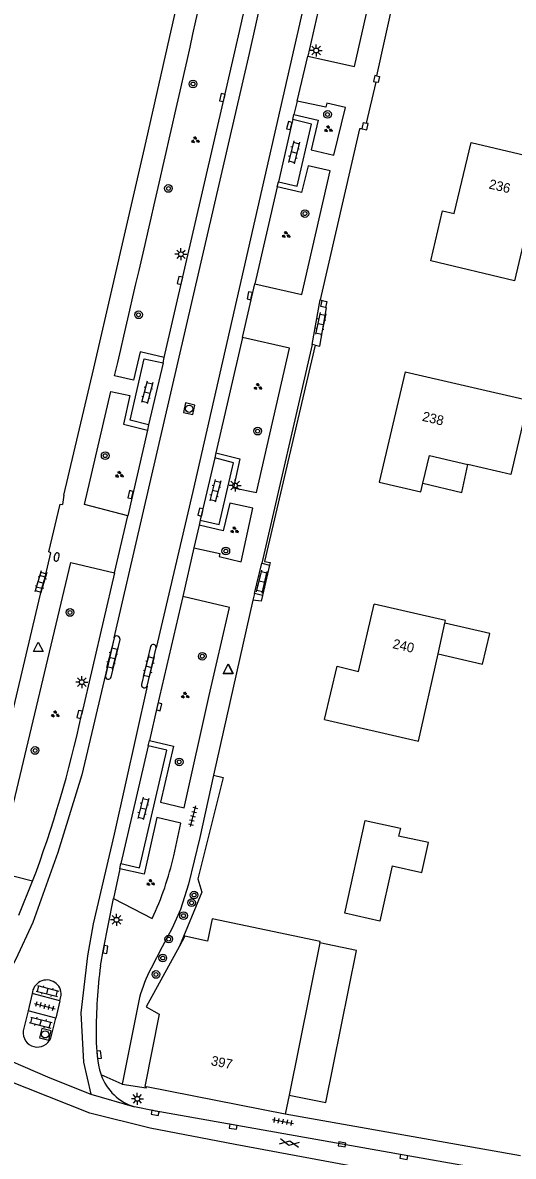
# Model space of a CAD drawing. Extents: x 131000 to 133014, y 396499 to 399001.
# Drawn here: x 131235.1 to 131286.1, y 396584.6 to 396702.6 of the extents above; entities that cross this region are included whole.
import ezdxf

# ---------------------------------------------------------------- set-up
doc = ezdxf.new("R2010")
doc.units = 0
for name, color, linetype in [('gg-afsc-erfafscheiding', 7, 'Continuous'), ('gg-afsc-hekwerk', 7, 'Continuous'), ('gg-afsc-muur', 7, 'Continuous'), ('gg-anno-huisnummerreeks BGT', 7, 'Continuous'), ('gg-bbg-gedigitaliseerde bebouwing', 7, 'Continuous'), ('gg-bbg-hoofdgebouw', 7, 'Continuous'), ('gg-bbg-luifel en loopbrug', 7, 'Continuous'), ('gg-knt-verharding', 7, 'Continuous'), ('gg-knt-verharding nz', 7, 'Continuous'), ('gt-grn-weggrens', 7, 'Continuous'), ('gt-symb-boom', 7, 'Continuous'), ('gt-symb-brandkraan', 7, 'Continuous'), ('gt-symb-gesloten verharding', 7, 'Continuous'), ('gt-symb-groenvak', 7, 'Continuous'), ('gt-symb-klinker verharding', 7, 'Continuous'), ('gt-symb-kolk', 7, 'Continuous'), ('gt-symb-lichtmast', 7, 'Continuous'), ('gt-symb-rioolschacht', 7, 'Continuous'), ('gt-symb-tegel verharding', 7, 'Continuous'), ('gt-symb-waterafsluiter', 7, 'Continuous')]:
    doc.layers.add(name, color=color, linetype=linetype)

# ---------------------------------------------------------------- blocks, each defined once
blk = doc.blocks.new('gt0-BOOM')
at = {"layer": 'gt-symb-boom'}
for radius in [0.4, 0.2]:
    blk.add_circle((0, 0), radius, dxfattribs=at)
blk = doc.blocks.new('gt0-GRVAK')
at = {"layer": 'gt-symb-groenvak'}
for p, q in [((-0.11, 0.19), (-0.23, 0.24)), ((-0.18, 0.15), (0.09, 0.15)), ((-0.09, 0.21), (-0.16, 0.32)), ((-0.05, 0.21), (-0.05, 0.39)), ((0, 0.21), (0.06, 0.32)), ((0.02, 0.19), (0.13, 0.24)), ((0.26, -0.05), (0.2, 0.06)), ((0.3, -0.05), (0.3, 0.13)), ((0.35, -0.05), (0.41, 0.06)), ((-0.24, -0.23), (-0.36, -0.18)), ((-0.32, -0.26), (-0.05, -0.26)), ((-0.23, -0.21), (-0.29, -0.09)), ((-0.18, -0.2), (-0.18, -0.02)), ((-0.14, -0.21), (-0.07, -0.09)), ((-0.12, -0.23), (0, -0.18)), ((0.24, -0.07), (0.12, -0.02)), ((0.17, -0.11), (0.44, -0.11)), ((0.37, -0.07), (0.49, -0.02))]:
    blk.add_line(p, q, dxfattribs=at)
blk = doc.blocks.new('gt0-KOLK')
at = {"layer": 'gt-symb-kolk'}
blk.add_lwpolyline([(0, 0), (0.38, 0), (0.38, 0.4), (-0.38, 0.4), (-0.38, 0), (0, 0)], dxfattribs=at)
blk = doc.blocks.new('gt0-KL1')
at = {"layer": 'gt-symb-klinker verharding'}
for p, q in [((-1.15, 0.3), (1.15, 0.3)), ((-1, -0.3), (-1, 0.3)), ((-0.5, 0.3), (-0.5, 0.45)), ((0, -0.3), (0, 0.3)), ((0.5, 0.3), (0.5, 0.45)), ((1, -0.3), (1, 0.3)), ((-1.15, -0.3), (1.15, -0.3)), ((-0.5, -0.45), (-0.5, -0.3)), ((0.5, -0.45), (0.5, -0.3))]:
    blk.add_line(p, q, dxfattribs=at)
blk = doc.blocks.new('gt0-LMAST')
at = {"layer": 'gt-symb-lichtmast'}
for p, q in [((-0.18, 0.17), (-0.45, 0.44)), ((-0.01, 0.25), (-0.01, 0.62)), ((0.17, 0.17), (0.44, 0.44)), ((-0.26, 0), (-0.63, 0)), ((-0.18, -0.18), (-0.45, -0.45)), ((-0.01, -0.25), (-0.01, -0.63)), ((0.44, -0.45), (0.17, -0.18)), ((0.24, 0), (0.62, 0))]:
    blk.add_line(p, q, dxfattribs=at)
blk.add_circle((-0.01, 0), 0.25, dxfattribs=at)
blk = doc.blocks.new('gt0-TEG1')
at = {"layer": 'gt-symb-tegel verharding'}
for p, q in [((-1.12, 0), (1.12, 0)), ((-0.9, -0.25), (-0.9, 0.25)), ((-0.45, -0.25), (-0.45, 0.25)), ((0, -0.25), (0, 0.25)), ((0.45, -0.25), (0.45, 0.25)), ((0.9, -0.25), (0.9, 0.25))]:
    blk.add_line(p, q, dxfattribs=at)
blk = doc.blocks.new('gt0-WAFSL')
at = {"layer": 'gt-symb-waterafsluiter'}
for p, q in [((-0.5, -0.33), (0, 0.67)), ((0, 0.67), (0.5, -0.33)), ((0.5, -0.33), (-0.5, -0.33))]:
    blk.add_line(p, q, dxfattribs=at)
blk = doc.blocks.new('gt0-RS')
at = {"layer": 'gt-symb-rioolschacht'}
blk.add_lwpolyline([(-0.5, -0.5), (0.5, -0.5), (0.5, 0.5), (-0.5, 0.5)], close=True, dxfattribs=at)
blk.add_circle((0, 0), 0.375, dxfattribs=at)
blk = doc.blocks.new('gt0-BR')
at = {"layer": 'gt-symb-brandkraan'}
for centre, radius, start, end in [((-0.24, 0), 0.206, 107.5669, 252.4331), ((0.6, -2.66), 3, 106.892, 107.5669), ((0, -0.69), 0.938, 73.108, 106.892), ((-0.6, -2.66), 3, 72.4331, 73.108), ((0.24, 0), 0.206, 287.567, 72.4331), ((0.6, 2.66), 3, 252.4331, 253.108), ((0, 0.69), 0.938, 253.108, 286.8921), ((-0.6, 2.66), 3, 286.8921, 287.567)]:
    blk.add_arc(centre, radius, start, end, dxfattribs=at)
blk = doc.blocks.new('gt0-GESVH1')
at = {"layer": 'gt-symb-gesloten verharding'}
for p, q in [((-0.99, -0.26), (0.01, 0.24)), ((0.01, -0.26), (-0.99, 0.24)), ((0.01, 0.24), (1.01, -0.26)), ((1.01, 0.24), (0.01, -0.26))]:
    blk.add_line(p, q, dxfattribs=at)

msp = doc.modelspace()

# ---------------------------------------------------------------- linework, layer by layer
at = {"layer": 'gg-afsc-erfafscheiding'}
for p, q in [((131266.03, 396673.74), (131266.24, 396673.67)), ((131265.52, 396669.02), (131265.99, 396668.91)), ((131237.43, 396644.89), (131236.85, 396645.06)), ((131237.08, 396643.7), (131236.49, 396643.84)), ((131259.02, 396642.48), (131254.94, 396624.28)), ((131259.88, 396642.4), (131259.02, 396642.48))]:
    msp.add_line(p, q, dxfattribs=at)
for points in [[(131239.37, 396653.41), (131242.48, 396666.62), (131247.74, 396689.48), (131250.13, 396700.03)], [(131270.38, 396691.52), (131270.11, 396691.53), (131266.03, 396673.74)], [(131265.52, 396669.02), (131260.24, 396646.52), (131260.82, 396646.42)], [(131237.43, 396644.89), (131238, 396647.43), (131237.79, 396647.52)], [(131227.6, 396604.31), (131231.55, 396620.47), (131235.45, 396636.8), (131237.08, 396643.7)], [(131254.94, 396624.28), (131255.92, 396624.06), (131253.3, 396613.52), (131253.73, 396612.11), (131251.38, 396606.5)]]:
    msp.add_lwpolyline(points, dxfattribs=at)
at = {"layer": 'gg-afsc-hekwerk'}
for p, q in [((131275.87, 396715.2), (131271.88, 396697.01)), ((131271.8, 396696.38), (131270.82, 396692.1)), ((131260.82, 396646.42), (131260.75, 396646.14)), ((131260.75, 396646.14), (131260.02, 396642.99)), ((131236.85, 396645.06), (131236.49, 396643.84)), ((131260.02, 396642.99), (131259.88, 396642.4))]:
    msp.add_line(p, q, dxfattribs=at)
msp.add_lwpolyline([(131265.99, 396668.91), (131266.7, 396672.91), (131266.59, 396672.93)], dxfattribs=at)
at = {"layer": 'gg-afsc-muur'}
for points in [[(131271.88, 396697.01), (131271.7, 396697.05), (131271.57, 396696.43), (131271.8, 396696.38)], [(131271.88, 396697.01), (131272.2, 396696.95), (131272.07, 396696.33), (131271.8, 396696.38)], [(131270.38, 396691.52), (131270.52, 396692.17), (131270.82, 396692.1)], [(131270.38, 396691.52), (131270.88, 396691.41), (131271.02, 396692.06), (131270.82, 396692.1)], [(131266.59, 396672.93), (131266.1, 396673.04), (131266.24, 396673.67)], [(131266.24, 396673.67), (131266.73, 396673.56), (131266.59, 396672.93)]]:
    msp.add_lwpolyline(points, dxfattribs=at)
at = {"layer": 'gg-bbg-gedigitaliseerde bebouwing'}
for p, q in [((131278.29, 396636.9), (131279, 396640.1)), ((131276.25, 396627.83), (131278.29, 396636.9)), ((131266.47, 396630.09), (131276.25, 396627.83))]:
    msp.add_line(p, q, dxfattribs=at)
for points in [[(131281.73, 396690.09), (131289.22, 396688.31), (131286.23, 396675.71), (131277.53, 396677.77)], [(131287.57, 396662.79), (131285.86, 396655.56), (131281.39, 396656.61)], [(131276.7, 396654.65), (131277.39, 396657.55), (131281.39, 396656.61)], [(131272.16, 396654.78), (131276.49, 396653.76), (131276.7, 396654.65)], [(131279, 396640.1), (131279.06, 396640.36), (131271.65, 396642.08)]]:
    msp.add_lwpolyline(points, dxfattribs=at)
at = {"layer": 'gg-bbg-hoofdgebouw'}
for p, q in [((131274.86, 396666.23), (131272.16, 396654.78)), ((131274.86, 396666.23), (131287.68, 396663.29)), ((131265.99, 396606.84), (131262.8, 396591.02)), ((131262.4, 396589.04), (131247.96, 396591.88)), ((131262.8, 396591.02), (131262.4, 396589.04))]:
    msp.add_line(p, q, dxfattribs=at)
for points in [[(131277.53, 396677.77), (131278.75, 396682.97), (131279.98, 396682.72), (131281.73, 396690.09)], [(131266.47, 396630.09), (131267.8, 396635.63), (131270.03, 396635.08), (131271.65, 396642.08)], [(131265.99, 396606.84), (131266.02, 396607), (131254.78, 396609.34), (131254.31, 396607.04), (131251.95, 396607.54), (131251.38, 396606.5)], [(131251.38, 396606.5), (131247.91, 396600.21), (131249.29, 396599.45), (131247.8, 396591.91), (131247.96, 396591.88)]]:
    msp.add_lwpolyline(points, dxfattribs=at)
at = {"layer": 'gg-bbg-luifel en loopbrug'}
for points in [[(131276.7, 396654.65), (131280.75, 396653.69), (131281.39, 396656.61)], [(131278.29, 396636.9), (131282.93, 396635.83), (131283.67, 396639.02), (131279, 396640.1)], [(131273.51, 396614.85), (131272.24, 396609.12), (131268.58, 396609.93), (131270.71, 396619.58), (131274.37, 396618.78), (131274.19, 396617.96)], [(131273.51, 396614.85), (131276.6, 396614.17), (131277.29, 396617.28), (131274.19, 396617.96)], [(131262.8, 396591.02), (131266.61, 396590.25), (131269.8, 396606.07), (131265.99, 396606.84)]]:
    msp.add_lwpolyline(points, dxfattribs=at)
at = {"layer": 'gg-knt-verharding'}
for p, q in [((131266.92, 396708.74), (131264.73, 396699.06)), ((131263.62, 396694.39), (131264.73, 396699.06)), ((131263.62, 396694.39), (131263.3, 396693.02)), ((131263.18, 396692.47), (131263.3, 396693.02)), ((131261.56, 396685.49), (131259.23, 396675.38)), ((131261.56, 396685.49), (131261.68, 396686.01)), ((131257.96, 396669.8), (131259.23, 396675.38)), ((131265.2, 396669.07), (131266.03, 396673.74)), ((131257.96, 396669.8), (131255.17, 396657.8)), ((131265.2, 396669.07), (131259.94, 396646.33)), ((131265.52, 396669.02), (131265.2, 396669.07)), ((131249.68, 396667.19), (131249.8, 396667.72)), ((131249.68, 396667.19), (131248.18, 396660.71)), ((131248.18, 396660.71), (131248.05, 396660.16)), ((131248.05, 396660.16), (131246, 396651.27)), ((131255.05, 396657.28), (131253.54, 396650.8)), ((131255.17, 396657.8), (131255.05, 396657.28)), ((131239.37, 396653.41), (131239.21, 396652.45)), ((131244.62, 396645.32), (131246, 396651.27)), ((131253.42, 396650.28), (131252.87, 396647.93)), ((131253.54, 396650.8), (131253.42, 396650.28)), ((131252.87, 396647.93), (131251.73, 396642.86)), ((131259.19, 396643.17), (131259.94, 396646.33)), ((131259.94, 396646.33), (131260.75, 396646.14)), ((131244.62, 396645.32), (131241.2, 396630.56)), ((131237.08, 396643.7), (131237.43, 396644.89)), ((131259.19, 396643.17), (131259.02, 396642.48)), ((131260.02, 396642.99), (131259.19, 396643.17)), ((131244.58, 396638.57), (131243.68, 396634.62)), ((131244.27, 396634.48), (131245.21, 396638.4)), ((131248.37, 396637.68), (131247.44, 396633.72)), ((131248.03, 396633.54), (131248.95, 396637.55)), ((131248.12, 396627.35), (131248.26, 396627.88)), ((131248.12, 396627.35), (131245.28, 396615.09)), ((131254.94, 396624.28), (131253.49, 396617.81)), ((131245.18, 396614.56), (131244.54, 396611.48)), ((131245.18, 396614.56), (131245.28, 396615.09)), ((131234.68, 396609.73), (131236.1, 396613.25)), ((131244.54, 396611.48), (131248.56, 396609.37)), ((131236.07, 396601.57), (131235.65, 396599.78)), ((131238.95, 396600.83), (131236.07, 396601.57)), ((131238.95, 396600.83), (131238.53, 396599.03)), ((131238.95, 396600.83), (131239.09, 396601.4)), ((131247.22, 396601.15), (131245.42, 396592.16)), ((131235.65, 396599.78), (131235.14, 396597.69)), ((131238.53, 396599.03), (131235.65, 396599.78)), ((131238, 396596.94), (131238.53, 396599.03)), ((131243.06, 396593.65), (131243.23, 396593.11)), ((131286.87, 396584.69), (131262.4, 396589.04))]:
    msp.add_line(p, q, dxfattribs=at)
for points in [[(131250.13, 396700.03), (131252.42, 396710.18), (131253.86, 396716.79), (131255.75, 396726.13), (131256.73, 396731.5), (131257.66, 396736.88)], [(131264.73, 396699.06), (131269.6, 396697.99), (131272.44, 396710.57), (131270.07, 396711.06), (131269.43, 396708.22), (131266.92, 396708.74)], [(131249.8, 396667.72), (131256.04, 396694.71), (131257.65, 396701.64), (131259.21, 396708.57)], [(131263.3, 396693.02), (131265.81, 396692.42), (131265.09, 396689.32), (131267.46, 396688.76), (131268.67, 396693.74), (131266.71, 396694.18), (131266.61, 396693.76), (131263.62, 396694.39)], [(131261.68, 396686.01), (131263.62, 396685.56), (131265.13, 396692), (131263.18, 396692.47)], [(131263.18, 396692.47), (131263.01, 396691.8), (131261.68, 396686.01)], [(131259.23, 396675.38), (131264.12, 396674.29), (131267.08, 396687.16), (131264.76, 396687.68), (131264.07, 396684.89), (131261.56, 396685.49)], [(131255.17, 396657.8), (131257.67, 396657.2), (131257, 396654.19), (131259.4, 396653.68), (131262.83, 396668.71), (131257.96, 396669.8)], [(131249.8, 396667.72), (131247.3, 396668.33), (131246.62, 396665.38), (131244.64, 396665.83)], [(131248.18, 396660.71), (131246.26, 396661.21), (131247.71, 396667.6), (131249.68, 396667.19)], [(131246, 396651.27), (131241.5, 396652.45), (131244.25, 396664.21), (131246.23, 396663.77), (131245.57, 396660.8), (131248.05, 396660.16)], [(131253.54, 396650.8), (131255.52, 396650.37), (131257.02, 396656.78), (131255.05, 396657.28)], [(131237.79, 396647.52), (131238.96, 396652.49), (131239.21, 396652.45)], [(131252.87, 396647.93), (131255.6, 396647.34), (131255.53, 396647.04), (131257.8, 396646.47), (131259.02, 396652.05), (131256.63, 396652.59), (131255.92, 396649.69), (131253.42, 396650.28)], [(131236.1, 396613.25), (131232.4, 396614.21), (131240.08, 396646.42), (131244.62, 396645.32)], [(131248.26, 396627.88), (131250.76, 396627.32), (131249.41, 396621.49), (131251.87, 396620.89), (131254.47, 396632.57), (131256.61, 396641.73), (131251.73, 396642.86)], [(131251.73, 396642.86), (131249.07, 396631.44), (131248.26, 396627.88)], [(131245.28, 396615.09), (131247.24, 396614.66), (131250.08, 396626.89), (131248.12, 396627.35)], [(131250.8, 396615.91), (131251.52, 396619.3), (131249.04, 396619.89), (131247.7, 396614.01), (131245.18, 396614.56)], [(131253.49, 396617.81), (131252.31, 396612.97), (131251.49, 396610.33), (131250.62, 396608.38), (131249.58, 396606.43), (131248.44, 396604.2)], [(131243.17, 396604.45), (131243.49, 396606.2), (131244.54, 396611.48)], [(131245.42, 396592.16), (131247.93, 396591.76), (131247.96, 396591.88)], [(131285.96, 396582.8), (131274.76, 396584.77), (131248.74, 396589.39), (131246.72, 396589.78)], [(131285.73, 396580.7), (131271.92, 396583.14), (131257.19, 396585.86), (131248.35, 396587.58)]]:
    msp.add_lwpolyline(points, dxfattribs=at)
for centre, radius, start, end in [((127050.74, 397646.81), 4307.1, 346.83493, 347.43178), ((131244.88, 396638.44), 0.329, 353.0208, 158.3953), ((131248.66, 396637.59), 0.299, 353.6401, 162.3049), ((131243.98, 396634.56), 0.304, 167.3427, 345.6365), ((131247.75, 396633.69), 0.317, 174.8917, 331.7982), ((131116.98, 396657.76), 127.17, 339.5125, 347.6504), ((131218.95, 396623.16), 32.66, 335.0177, 347.1688), ((131295.28, 396597.58), 52.56, 172.4952, 180.1786), ((131262.61, 396596.76), 16.01, 152.3089, 164.0623), ((131237.58, 396601.48), 1.51, 356.7456, 176.7729), ((131236.62, 396597.5), 1.49, 172.7859, 337.8943), ((131260.38, 396597.1), 17.66, 178.9757, 191.2734), ((131248.35, 396594.99), 5.46, 200.1865, 252.6366)]:
    msp.add_arc(centre, radius, start, end, dxfattribs=at)
at = {"layer": 'gg-knt-verharding nz'}
for points in [[(131244.58, 396638.57), (131258.69, 396699.35), (131264.14, 396723.9), (131266.11, 396735.65), (131267.78, 396746.15)], [(131272.24, 396745.53), (131270.67, 396735.61), (131266.67, 396714.75), (131252.78, 396653.8), (131248.95, 396637.55)], [(131244.58, 396638.57), (131241.24, 396624.33), (131238.74, 396616.24), (131236.13, 396608.95), (131234.37, 396605.16), (131232.49, 396601.76), (131230.79, 396598.91)], [(131248.03, 396633.54), (131244.58, 396618.15), (131242.41, 396608.83), (131241.83, 396605.51), (131241.14, 396599.56), (131241.41, 396594.43), (131242.15, 396591.12)], [(131230.79, 396598.91), (131227.87, 396597.44), (131229.92, 396596.24), (131237.9, 396592.8), (131242.15, 396591.12)], [(131248.35, 396587.58), (131242.07, 396589.12), (131233.32, 396592.6), (131225.11, 396596.4)]]:
    msp.add_lwpolyline(points, dxfattribs=at)
at = {"layer": 'gt-grn-weggrens'}
for p, q in [((131245.42, 396592.16), (131243.23, 396593.11)), ((131242.15, 396591.12), (131246.72, 396589.78))]:
    msp.add_line(p, q, dxfattribs=at)

# ---------------------------------------------------------------- block references
at = {"layer": 'gt-symb-boom'}
for p in [(131252.8, 396696.18), (131266.79, 396693.01), (131250.24, 396685.31), (131264.44, 396682.7), (131247.13, 396672.17), (131259.52, 396660.07), (131243.66, 396657.52), (131256.21, 396647.6), (131240, 396641.21), (131253.76, 396636.66), (131236.37, 396626.86), (131251.36, 396625.67), (131252.91, 396611.82), (131252.65, 396611.02), (131251.81, 396609.68), (131250.27, 396607.24), (131249.65, 396605.27), (131248.94, 396603.56)]:
    msp.add_blockref('gt0-BOOM', p, dxfattribs=at)
at = {"layer": 'gt-symb-brandkraan', "rotation": 77.06118937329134}
msp.add_blockref('gt0-BR', (131238.61, 396646.98), dxfattribs=at)
at = {"layer": 'gt-symb-gesloten verharding', "rotation": -10.89418298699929}
msp.add_blockref('gt0-GESVH1', (131262.82, 396586.03), dxfattribs=at)
at = {"layer": 'gt-symb-groenvak'}
for p, rotation in [((131266.86, 396691.47), -14.425531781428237), ((131253.02, 396690.33), -14.425531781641), ((131262.46, 396680.47), -14.411265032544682), ((131259.53, 396664.67), -14.425531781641), ((131245.12, 396655.54), -14.425531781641), ((131257.09, 396649.76), -14.4112650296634), ((131251.96, 396632.57), -14.425531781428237), ((131238.44, 396630.61), -14.42553178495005), ((131248.37, 396613.09), -14.411265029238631)]:
    msp.add_blockref('gt0-GRVAK', p, dxfattribs=dict(at, rotation=rotation))
at = {"layer": 'gt-symb-klinker verharding'}
for p, rotation in [((131263.3, 396689.07), -103.82779503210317), ((131266.08, 396671.21), -101.6584016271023), ((131248.03, 396664.09), -104.41126503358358), ((131255.11, 396653.86), -104.41126503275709), ((131236.97, 396644.36), -106.67729393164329), ((131259.97, 396644.41), 76.82507339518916), ((131244.38, 396636.49), -104.35578499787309), ((131248.19, 396635.58), -104.41126503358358), ((131247.62, 396620.82), -104.35578499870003), ((131237.66, 396601.83), -14.411265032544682), ((131236.95, 396598.56), -14.411265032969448)]:
    msp.add_blockref('gt0-KL1', p, dxfattribs=dict(at, rotation=rotation))
at = {"layer": 'gt-symb-kolk'}
for p, rotation in [((131256.04, 396694.71), 76.93666266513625), ((131263.01, 396691.8), 75.82485794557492), ((131251.64, 396675.71), 77.06118937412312), ((131258.89, 396674.11), 77.75714042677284), ((131246.49, 396653.43), 76.93666266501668), ((131253.77, 396651.61), 77.06118937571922), ((131241.2, 396630.56), 76.9366626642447), ((131249.07, 396631.44), -103.11914463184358), ((131243.49, 396606.2), -100.30997039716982), ((131242.82, 396595.19), -83.79902900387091), ((131248.89, 396589.36), 169.0495657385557), ((131257, 396587.92), 169.92566727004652), ((131268.26, 396585.69), -9.500010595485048), ((131274.76, 396584.77), 169.92566726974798)]:
    msp.add_blockref('gt0-KOLK', p, dxfattribs=dict(at, rotation=rotation))
at = {"layer": 'gt-symb-lichtmast'}
for p in [(131265.62, 396699.66), (131251.55, 396678.47), (131257.18, 396654.43), (131241.23, 396633.96), (131244.85, 396609.24), (131247.01, 396590.63)]:
    msp.add_blockref('gt0-LMAST', p, dxfattribs=at)
at = {"layer": 'gt-symb-rioolschacht'}
for p, rotation in [((131252.4, 396662.4), -12.771242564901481), ((131237.42, 396597.33), 75.7552575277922)]:
    msp.add_blockref('gt0-RS', p, dxfattribs=dict(at, rotation=rotation))
at = {"layer": 'gt-symb-tegel verharding'}
for p, rotation in [((131252.79, 396620.03), -104.42553178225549), ((131237.38, 396600.28), -14.3557849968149), ((131262.16, 396588.27), -10.140793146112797)]:
    msp.add_blockref('gt0-TEG1', p, dxfattribs=dict(at, rotation=rotation))
at = {"layer": 'gt-symb-waterafsluiter'}
for p in [(131236.69, 396637.47), (131256.45, 396635.16), (131256.46, 396635.2)]:
    msp.add_blockref('gt0-WAFSL', p, dxfattribs=at)

# ---------------------------------------------------------------- texts
at = {"layer": 'gg-anno-huisnummerreeks BGT'}
for s, rotation, p in [('236', 346.6, (131283.51, 396685.32)), ('238', 346.7, (131276.58, 396661.16)), ('240', 347, (131273.5, 396637.51)), ('397', 348.9, (131254.61, 396594.14))]:
    msp.add_text(s, height=1, rotation=rotation, dxfattribs=at).set_placement(p)

doc.saveas('drawing.dxf')
